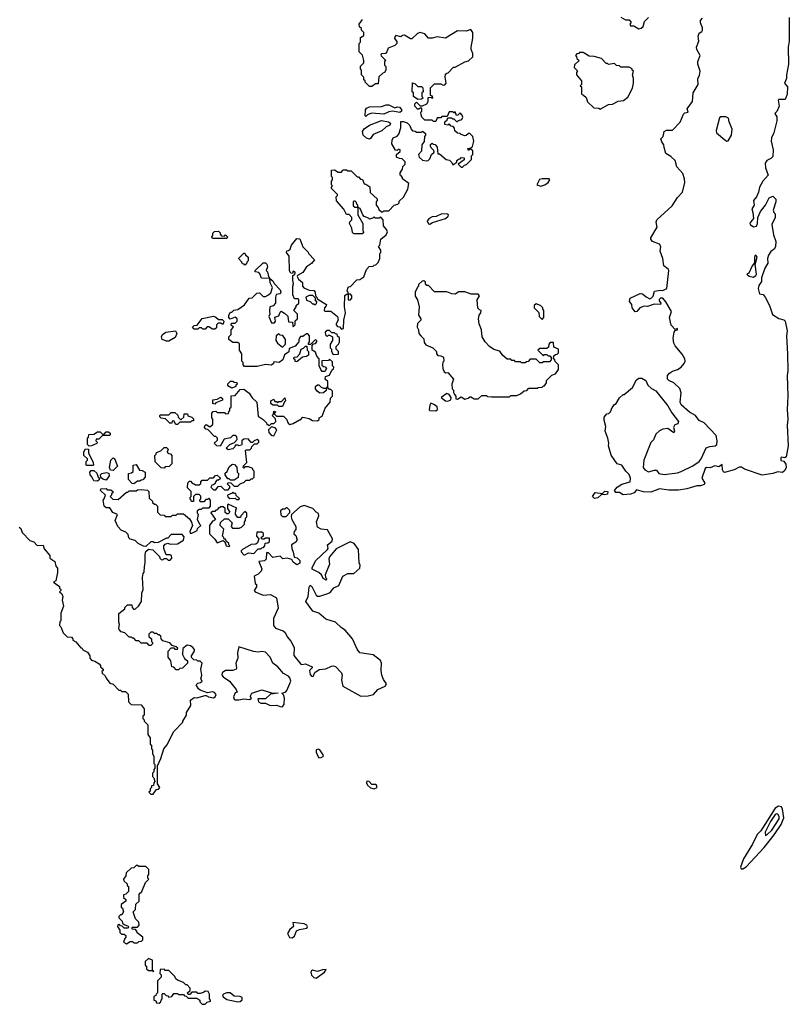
# Model space of a CAD drawing. Extents: x 1861455 to 2058065, y 200073 to 437907.
# Tile 393 of 574: x 1994380 to 2000751, y 351320 to 359472. Entities that reach past the tile are written whole.
import ezdxf

# ---------------------------------------------------------------- set-up
doc = ezdxf.new("R2010")
doc.units = 0

msp = doc.modelspace()

# ---------------------------------------------------------------- linework, layer by layer
at = {"layer": '0CON05XD'}
for points in [[(1997095, 357250), (1997105, 357260), (1997118.3, 357261.7), (1997171.7, 357318.3), (1997195, 357320), (1997228.3, 357341.7), (1997250, 357405), (1997271.7, 357428.3), (1997305, 357430), (1997315, 357440), (1997328.3, 357441.7), (1997348.3, 357461.7), (1997360, 357495), (1997360, 357535), (1997370, 357545), (1997370, 357565), (1997350, 357595), (1997360, 357605), (1997370, 357655), (1997415, 357690), (1997423.8, 357715), (1997416.1, 357736.1), (1997392.5, 357765), (1997390, 357815), (1997368.3, 357838.3), (1997355, 357830), (1997325, 357830), (1997315, 357840), (1997308.3, 357831.7), (1997275, 357820), (1997268.3, 357828.3), (1997231.7, 357841.7), (1997220, 357855), (1997198.3, 357908.3), (1997180, 357920), (1997180, 357935), (1997170, 357945), (1997168.3, 357958.3), (1997158.3, 357968.3), (1997145, 357970), (1997140, 357965), (1997141.7, 357931.7), (1997155, 357920), (1997180, 357920), (1997180, 357855), (1997220, 357785), (1997220, 357725), (1997230, 357715), (1997215, 357700), (1997145, 357700), (1997135, 357710), (1997130, 357745), (1997110, 357785), (1997111.7, 357798.3), (1997130, 357815), (1997130, 357835), (1997108.3, 357858.3), (1997085, 357860), (1997063, 357903), (1997001.7, 357971.7), (1997000, 358005), (1997010, 358015), (1997010, 358025), (1996960, 358075), (1996960, 358085), (1996970, 358095), (1996960, 358105), (1996960, 358135), (1996970, 358145), (1996970, 358165), (1996960, 358175), (1996960, 358225), (1996985, 358230), (1997015, 358210), (1997045, 358210), (1997055, 358230), (1997085, 358230), (1997095, 358220), (1997125, 358220), (1997175, 358170), (1997185, 358170), (1997201.7, 358151.7), (1997218.3, 358148.3), (1997231.7, 358111.7), (1997245, 358110), (1997278.3, 358088.3), (1997281.7, 358041.7), (1997338.3, 357988.3), (1997340, 357975), (1997330, 357965), (1997330, 357935), (1997348.3, 357918.3), (1997351.7, 357901.7), (1997375, 357880), (1997385, 357880), (1997395, 357890), (1997435, 357890), (1997480, 357935), (1997510, 357945), (1997520, 357955), (1997521.7, 357968.3), (1997558.3, 358001.7), (1997591.7, 358068.3), (1997600, 358115), (1997550, 358155), (1997550, 358165), (1997538.3, 358178.3), (1997530, 358185), (1997530, 358205), (1997550, 358235), (1997553, 358257), (1997570, 358275), (1997570, 358295), (1997545, 358320), (1997523, 358323), (1997500, 358335), (1997500, 358355), (1997528.3, 358381.7), (1997530, 358395), (1997515, 358400), (1997505, 358390), (1997491.7, 358391.7), (1997460, 358445), (1997462.5, 358475), (1997472.5, 358495), (1997505, 358507.5), (1997517.5, 358525), (1997533.8, 358576.2), (1997535, 358630), (1997555, 358630), (1997588.3, 358618.3), (1997610, 358595), (1997620, 358565), (1997631.7, 358551.7), (1997655, 358550), (1997665, 358540), (1997705, 358540), (1997715, 358550), (1997738.3, 358528.3), (1997740, 358515), (1997730, 358505), (1997727, 358463), (1997710, 358435), (1997707, 358383), (1997682.5, 358355), (1997687.5, 358335), (1997715, 358310), (1997745, 358302.5), (1997760, 358305), (1997775, 358320), (1997790, 358355), (1997810, 358375), (1997808.3, 358388.3), (1997785, 358410), (1997780, 358425), (1997781.7, 358438.3), (1997795, 358450), (1997801.7, 358441.7), (1997818.3, 358438.3), (1997837, 358417), (1997841.7, 358361.7), (1997855, 358360), (1997910, 358315), (1997937.5, 358307.5), (1997958.3, 358288.3), (1997965, 358270), (1997998.3, 358291.7), (1998000, 358305), (1998011.7, 358318.3), (1998025, 358320), (1998035, 358330), (1998058.3, 358328.3), (1998058.3, 358311.7), (1998010, 358275), (1998035, 358250), (1998045, 358250), (1998061.7, 358268.3), (1998078.3, 358271.7), (1998120, 358315), (1998120, 358345), (1998130, 358355), (1998130, 358385), (1998115, 358400), (1998105, 358400), (1998095, 358390), (1998090, 358405), (1998115, 358410), (1998127, 358423), (1998140, 358465), (1998130, 358505), (1998105, 358530), (1998095, 358530), (1998077, 358513), (1998065, 358510), (1998035, 358520), (1998025, 358530), (1998003, 358533), (1997983, 358553), (1997980, 358575), (1997968.3, 358588.3), (1997951.7, 358591.7), (1997935, 358610), (1997925, 358600), (1997900, 358605), (1997900, 358625), (1997918.3, 358641.7), (1997925, 358660), (1997955, 358660), (1997961.7, 358651.7), (1997975, 358650), (1997995, 358630), (1998005, 358630), (1998011.7, 358638.3), (1998040, 358645), (1998047.5, 358665), (1998041.7, 358681.7), (1998025, 358700), (1998008.3, 358681.7), (1997995, 358680), (1997985, 358710), (1997975, 358700), (1997965, 358710), (1997935, 358710), (1997918.3, 358671.7), (1997875, 358670), (1997865, 358660), (1997835, 358660), (1997825, 358630), (1997805, 358630), (1997795, 358640), (1997735, 358640), (1997710, 358665), (1997703, 358683), (1997700, 358705), (1997710, 358715), (1997708.3, 358738.3), (1997695, 358740), (1997685, 358730), (1997671.7, 358731.7), (1997650, 358755), (1997650, 358775), (1997665, 358790), (1997695, 358760), (1997715, 358760), (1997750, 358775), (1997760, 358795), (1997761.7, 358828.3), (1997785, 358830), (1997795, 358820), (1997800, 358825), (1997798.3, 358838.3), (1997780, 358845), (1997781.7, 358908.3), (1997815, 358940), (1997865, 358940), (1997885, 358930), (1997898.3, 358931.7), (1997910, 358945), (1997902.5, 358995), (1997905, 359020), (1997915, 359030), (1997928.3, 359031.7), (1997971.7, 359078.3), (1997985, 359080), (1998065, 359122.5), (1998095, 359130), (1998130, 359165), (1998131.7, 359191.7), (1998117.5, 359225), (1998117.5, 359245), (1998131.7, 359318.3), (1998132.5, 359365), (1998115, 359390), (1998075, 359377.5), (1998005, 359380), (1997905, 359320), (1997835, 359330), (1997795, 359320), (1997765, 359320), (1997734, 359354), (1997695, 359366.7), (1997671.7, 359358.3), (1997625, 359312.5), (1997615, 359312.5), (1997565, 359342.5), (1997548.3, 359341.7), (1997535, 359330), (1997495, 359340), (1997485, 359330), (1997483.3, 359315), (1997501.7, 359291.7), (1997502.5, 359275), (1997485, 359257.5), (1997430, 359235), (1997420, 359205), (1997408.3, 359191.7), (1997375, 359190), (1997370, 359185), (1997371.7, 359171.7), (1997410, 359135), (1997400, 359125), (1997400, 359095), (1997410, 359085), (1997410, 359055), (1997400, 359035), (1997385, 359030), (1997351.7, 358998.3), (1997348.3, 358941.7), (1997325, 358940), (1997295, 358920), (1997275, 358920), (1997240, 358955), (1997240, 358965), (1997230, 358975), (1997230, 358995), (1997210, 359015), (1997210, 359055), (1997200, 359065), (1997201.7, 359088.3), (1997230, 359115), (1997230, 359135), (1997218.3, 359178.3), (1997190, 359205), (1997190, 359275), (1997200, 359285), (1997200, 359325), (1997228.3, 359341.7), (1997230, 359365), (1997210, 359385), (1997208.3, 359398.3), (1997191.7, 359411.7), (1997190, 359435), (1997217, 359473)], [(1999375, 355536.7), (1999345, 355557.5), (1999315, 355557.5), (1999303, 355573), (1999325, 355602.5), (1999365, 355626.2), (1999433, 355647), (1999437.5, 355675), (1999425.8, 355705.8), (1999396.7, 355735), (1999363.9, 355783.9), (1999326.2, 355795), (1999275, 355867.5), (1999253.8, 355945), (1999256.2, 355965), (1999248.3, 356008.3), (1999227.5, 356065), (1999233, 356103), (1999217.5, 356155), (1999218.3, 356181.7), (1999241.7, 356208.3), (1999258.3, 356211.7), (1999270, 356225), (1999285, 356260), (1999303.3, 356286.7), (1999317.5, 356295), (1999345, 356340), (1999375, 356370), (1999385, 356370), (1999453, 356427), (1999485, 356490), (1999506.2, 356503.8), (1999530, 356505), (1999562.5, 356485), (1999580, 356445), (1999609.3, 356419.3), (1999645, 356400), (1999746.7, 356275), (1999777.7, 356217.7), (1999832.5, 356145), (1999827.5, 356125), (1999803.6, 356116.4), (1999793.6, 356096.4), (1999800, 356065), (1999795, 356050), (1999746.4, 356086.4), (1999705, 356082.5), (1999675, 356067.5), (1999645, 356040), (1999627, 355993), (1999605, 355970), (1999592.5, 355945), (1999547.5, 355825), (1999542.5, 355765), (1999554.1, 355744.1), (1999585, 355727.5), (1999635, 355742.5), (1999651.7, 355741.7), (1999670, 355715), (1999715, 355706.7), (1999825, 355721.4), (1999855, 355730.6), (1999951.3, 355778.7), (2000005.6, 355814.4), (2000021.2, 355835), (2000063.6, 355926.4), (2000091.7, 355938.3), (2000137, 355943), (2000150, 355955), (2000152.5, 355985), (2000145, 356030), (2000045, 356133.3), (2000005, 356153.3), (1999973.8, 356195), (1999925, 356222.9), (1999855, 356284), (1999848.1, 356305), (1999856.1, 356383.9), (1999845, 356417.5), (1999795.8, 356465.8), (1999753.9, 356483.9), (1999743.3, 356495), (1999742.5, 356525), (1999760, 356545), (1999785, 356562.2), (1999825, 356576.9), (1999856.2, 356595), (1999881.2, 356625), (1999888.8, 356645), (1999886.7, 356665), (1999865, 356702.5), (1999805, 356772.5), (1999793.8, 356795), (1999790, 356835), (1999797.5, 356885), (1999805, 356900), (1999825, 356903.3), (1999826.2, 356915), (1999805, 356907.5), (1999772.7, 356942.7), (1999757.8, 357005), (1999776.7, 357055), (1999730, 357135), (1999705, 357165.7), (1999685, 357167.5), (1999674.2, 357155), (1999674, 357145), (1999687.5, 357125), (1999686, 357114), (1999633, 357117), (1999577, 357097), (1999550.7, 357099.3), (1999513, 357087), (1999490, 357055), (1999475, 357052.5), (1999450, 357085), (1999447.5, 357115), (1999428.3, 357138.3), (1999433.6, 357166.4), (1999515, 357206.2), (1999535, 357203.3), (1999565, 357176.7), (1999595, 357162), (1999606.7, 357165), (1999625, 357183.3), (1999635.8, 357224.2), (1999685, 357233.8), (1999705, 357228.8), (1999736, 357245), (1999754, 357395), (1999747.7, 357407.7), (1999712.9, 357435), (1999704.2, 357495), (1999682, 357555), (1999686.2, 357595), (1999675, 357613.3), (1999617.5, 357635), (1999603.8, 357655), (1999604, 357665), (1999656.7, 357755), (1999650, 357795), (1999653.3, 357815), (1999780.3, 357929.7), (1999825, 357999.2), (1999865.7, 358045), (1999886.2, 358125), (1999884, 358155), (1999869.7, 358199.7), (1999820, 358255), (1999805.9, 358305.9), (1999770, 358340), (1999730, 358365), (1999713.9, 358413.9), (1999713.3, 358435), (1999695, 358460), (1999687.5, 358485), (1999706.7, 358505), (1999715, 358547.5), (1999735, 358556.7), (1999785, 358557.5), (1999847.3, 358622.7), (1999875, 358690), (1999885, 358700), (1999912.5, 358705), (1999906, 358735), (1999948.6, 358795), (1999953.8, 358865), (1999997.1, 358935), (1999992.5, 358982.5), (2000006.9, 359013.1), (2000012.5, 359045), (1999993.5, 359103.5), (1999994, 359125), (2000013.8, 359175), (1999986.7, 359225), (1999983.3, 359245), (2000002.5, 359295), (1999996.7, 359335), (2000005, 359360), (2000027.5, 359375), (2000032.5, 359385), (2000032.5, 359405), (2000016.2, 359445), (2000016.7, 359465), (2000033.3, 359485)], [(1999355, 359493.3), (1999395, 359470), (1999425, 359470), (1999440, 359455), (1999440, 359445), (1999430, 359435), (1999435, 359420), (1999465, 359420), (1999505, 359397.5)], [(2000750.9, 359489.1), (2000748.5, 359295), (2000741.8, 359245), (2000744.6, 359105), (2000726.9, 359015), (2000727.8, 358985), (2000710.8, 358945), (2000736.4, 358915), (2000734.5, 358855), (2000717.6, 358812.4), (2000665, 358810), (2000660, 358805), (2000666.7, 358755), (2000647.5, 358712.5), (2000630, 358695), (2000647.5, 358667.5), (2000647.1, 358635), (2000623.1, 358535), (2000602.5, 358495), (2000601.2, 358465), (2000617.5, 358395), (2000615, 358340), (2000598.3, 358321.7), (2000565, 358306.7), (2000550, 358285), (2000552.5, 358245), (2000576.2, 358185), (2000532, 358135), (2000503.3, 358085), (2000495.8, 358045), (2000479.4, 358005), (2000454.2, 357975), (2000461.2, 357935), (2000440, 357905), (2000450, 357875), (2000453.3, 357825), (2000441.4, 357808.6), (2000425, 357786.7), (2000425.8, 357775), (2000455, 357756.9), (2000478.5, 357761.5), (2000487.5, 357785), (2000490, 357835), (2000513.8, 357885), (2000554.1, 357935.9), (2000585, 357997.5), (2000615, 358010), (2000640, 357985), (2000640, 357965), (2000617.5, 357895), (2000622.5, 357875), (2000632.5, 357865), (2000633.3, 357835), (2000607.5, 357775), (2000620.7, 357690.7), (2000640, 357635), (2000636.7, 357595), (2000627.1, 357575), (2000598.5, 357551.5), (2000578.7, 357521.3), (2000571.1, 357495), (2000572.9, 357455), (2000547.8, 357415), (2000520.6, 357335), (2000521.4, 357305), (2000497.6, 357272.4), (2000493.1, 357245), (2000505, 357202), (2000535, 357195.6), (2000551.1, 357175), (2000586.6, 357106.6), (2000610.9, 357030.9), (2000665, 356996.7), (2000705, 356986.7), (2000716.8, 356976.8), (2000733.1, 356895), (2000727.9, 356855), (2000736.9, 356703.1), (2000738.7, 356565), (2000733.3, 356525), (2000739.7, 356355), (2000732.6, 356245), (2000738.4, 356165), (2000732.7, 356115), (2000740.8, 355945), (2000725, 355854), (2000715, 355844.2), (2000685, 355850), (2000680, 355845), (2000681.2, 355821.2), (2000705, 355816.2), (2000722.5, 355792.5), (2000725.5, 355765), (2000715, 355738.8), (2000695, 355722.5), (2000655, 355728.8), (2000614.1, 355714.1), (2000525, 355701.9), (2000380.5, 355750.5), (2000355, 355767.5), (2000335, 355767.5), (2000294.1, 355745.9), (2000214.3, 355724.3), (2000205, 355728), (2000196.7, 355745), (2000195, 355788), (2000168.8, 355771.2), (2000135, 355778.1), (2000095, 355762), (2000066.4, 355763.6), (2000054, 355756), (2000028, 355675), (2000052.5, 355635), (2000046.2, 355623.8), (2000015, 355613.3), (1999985, 355613.3), (1999903, 355587), (1999835, 355576.7), (1999755, 355576.7), (1999675, 355588.8), (1999605, 355561.2), (1999545, 355563.8), (1999485, 355580), (1999466.1, 355553.9), (1999435, 355543.8), (1999375, 355536.7)], [(1999505, 359397.5), (1999525, 359402.5), (1999542.5, 359415), (1999553, 359457), (1999585, 359490)], [(1999185, 358730), (1999255, 358770), (1999287, 358773), (1999333, 358797), (1999377, 358803), (1999415, 358830), (1999452.5, 358905), (1999460, 358945), (1999460, 358985), (1999452.5, 359015), (1999460, 359045), (1999450, 359055), (1999450, 359065), (1999425, 359080), (1999355, 359080), (1999345, 359090), (1999321.7, 359091.7), (1999305, 359110), (1999255, 359100), (1999245, 359110), (1999235, 359110), (1999195, 359150), (1999135, 359167.5), (1999095, 359170), (1999045, 359200), (1999015, 359200), (1999008.3, 359191.7), (1998991.7, 359188.3), (1998980, 359175), (1998990, 359165), (1998991.7, 359151.7), (1999010, 359135), (1998971.7, 359098.3), (1998970, 359075), (1998998.3, 359048.3), (1998990, 359035), (1998990, 359015), (1999030, 358965), (1999030, 358935), (1999020, 358925), (1999030, 358915), (1999030, 358855), (1999048.3, 358848.3), (1999068.3, 358828.3), (1999081.7, 358791.7), (1999131.7, 358741.7), (1999175, 358740), (1999185, 358730)], [(1997675, 358810), (1997640, 358835), (1997640, 358865), (1997630, 358875), (1997631.7, 358948.3), (1997655, 358940), (1997675, 358920), (1997705, 358920), (1997718.3, 358908.3), (1997720, 358875), (1997710, 358865), (1997710, 358835), (1997720, 358825), (1997705, 358813.8), (1997675, 358810)], [(1997245, 358670), (1997240, 358675), (1997242, 358725), (1997250.9, 358739.1), (1997275, 358751.2), (1997375, 358752), (1997415, 358766), (1997435, 358766), (1997485, 358742.5), (1997505, 358750), (1997525, 358747.5), (1997539.3, 358729.3), (1997540, 358715), (1997527.5, 358702.5), (1997465, 358713.3), (1997435, 358708), (1997395, 358690), (1997292.7, 358697.3), (1997260, 358685), (1997245, 358670)], [(1997275, 358483.3), (1997251.7, 358491.7), (1997222.5, 358515), (1997216.7, 358545), (1997232.2, 358567.8), (1997275, 358598.6), (1997375, 358636.7), (1997433.6, 358626.4), (1997450, 358615), (1997445, 358597.5), (1997413.9, 358586.1), (1997378.6, 358551.4), (1997305, 358520), (1997285, 358487.5), (1997275, 358483.3)], [(2000235, 358466.7), (2000245, 358468.8), (2000273.3, 358515), (2000277.5, 358565), (2000252.5, 358625), (2000246.4, 358656.4), (2000225, 358668.8), (2000185, 358668.8), (2000172, 358658), (2000146.7, 358555), (2000147.5, 358535), (2000216.4, 358476.4), (2000235, 358466.7)], [(1998695, 358093.3), (1998726.1, 358103.9), (1998755.9, 358124.1), (1998767.5, 358145), (1998763, 358153), (1998705, 358155.6), (1998681.8, 358148.2), (1998660, 358105), (1998695, 358093.3)], [(1997775, 357780), (1997796.1, 357793.9), (1997905, 357826.2), (1997927.5, 357845), (1997930, 357855), (1997921.7, 357861.7), (1997874.1, 357865.9), (1997827.3, 357842.7), (1997795, 357838.8), (1997770, 357825), (1997753.8, 357806.2), (1997765, 357782.5), (1997775, 357780)], [(1996095, 357660), (1995975, 357660), (1995970, 357675), (1995980, 357685), (1995980, 357705), (1995991.7, 357718.3), (1996025, 357720), (1996038.3, 357708.3), (1996040, 357695), (1996051.7, 357681.7), (1996075, 357680), (1996085, 357690), (1996100, 357675), (1996095, 357660)], [(1995140, 355545), (1995140, 355535), (1995130, 355525), (1995151.7, 355501.7), (1995195, 355500), (1995265, 355560), (1995275, 355560), (1995285, 355570), (1995345, 355570), (1995355, 355580), (1995385, 355582.5), (1995437, 355577), (1995450, 355565), (1995451.7, 355511.7), (1995480, 355485), (1995480, 355475), (1995495, 355460), (1995505, 355460), (1995520, 355445), (1995520, 355395), (1995541.7, 355371.7), (1995575, 355370), (1995585, 355360), (1995635, 355360), (1995645, 355370), (1995675, 355370), (1995685, 355380), (1995735, 355380), (1995785, 355340), (1995801.7, 355311.7), (1995810, 355285), (1995787.5, 355235), (1995791.7, 355221.7), (1995805, 355220), (1995848.3, 355241.7), (1995851.7, 355258.3), (1995880, 355285), (1995871.7, 355291.7), (1995852.5, 355335), (1995860, 355375), (1995853, 355383), (1995851.7, 355408.3), (1995865, 355420), (1995885, 355420), (1995895, 355430), (1995948.3, 355431.7), (1995960, 355445), (1995960, 355495), (1995945, 355510), (1995935, 355500), (1995921.7, 355498.3), (1995905, 355480), (1995875, 355480), (1995870, 355495), (1995880, 355505), (1995878.3, 355528.3), (1995865, 355540), (1995835, 355540), (1995820, 355525), (1995818.3, 355481.7), (1995801.7, 355481.7), (1995800, 355495), (1995790, 355505), (1995790, 355515), (1995800, 355525), (1995800, 355565), (1995770, 355595), (1995771.7, 355638.3), (1995785, 355650), (1995795, 355650), (1995811.7, 355631.7), (1995825, 355630), (1995835, 355620), (1995865, 355620), (1995878.3, 355631.7), (1995880, 355645), (1995891.7, 355658.3), (1995935, 355660), (1995955, 355680), (1995985, 355680), (1996001.7, 355698.3), (1996015, 355700), (1996038.3, 355678.3), (1996038.3, 355671.7), (1996025, 355660), (1996011.7, 355658.3), (1996000, 355645), (1995998.3, 355631.7), (1995985, 355620), (1995971.7, 355618.3), (1995961.7, 355601.7), (1995985, 355580), (1996005, 355580), (1996021.7, 355608.3), (1996045, 355610), (1996075, 355580), (1996105, 355580), (1996120, 355595), (1996118.3, 355608.3), (1996100, 355625), (1996105, 355640), (1996128.3, 355638.3), (1996155, 355610), (1996185, 355610), (1996205, 355630), (1996237, 355643), (1996255, 355660), (1996285, 355660), (1996295, 355670), (1996308.3, 355671.7), (1996320, 355685), (1996320, 355735), (1996310, 355745), (1996310, 355755), (1996275, 355770), (1996245, 355770), (1996235, 355760), (1996230, 355765), (1996231.7, 355778.3), (1996260, 355805), (1996250, 355905), (1996255, 355910), (1996285, 355910), (1996300, 355925), (1996301.7, 355938.3), (1996325, 355960), (1996345, 355960), (1996360, 355975), (1996360, 355985), (1996345, 355997.5), (1996320, 355985), (1996308.3, 355971.7), (1996295, 355970), (1996271.7, 356001.7), (1996235, 356000), (1996220, 355985), (1996220, 355955), (1996215, 355950), (1996195, 355942.5), (1996185, 355950), (1996165, 355950), (1996160, 355935), (1996145, 355920), (1996105, 355910), (1996090, 355925), (1996120, 355955), (1996158.3, 355971.7), (1996180, 355995), (1996178.3, 356018.3), (1996165, 356030), (1996145, 356030), (1996125, 356010), (1996071.7, 355998.3), (1996038.3, 355941.7), (1996013, 355943), (1995990, 355965), (1996018.3, 355991.7), (1996018.3, 356008.3), (1996005, 356020), (1995991.7, 356021.7), (1995938.3, 356078.3), (1995921.7, 356081.7), (1995910, 356095), (1995911.7, 356108.3), (1995925, 356120), (1995955, 356100), (1995978.3, 356121.7), (1995980, 356165), (1995970, 356175), (1995970, 356215), (1995981.7, 356228.3), (1996005, 356230), (1996015, 356220), (1996075, 356220), (1996085, 356210), (1996108.3, 356211.7), (1996110, 356225), (1996120, 356235), (1996120, 356255), (1996130, 356265), (1996131.7, 356358.3), (1996165, 356360), (1996205, 356410), (1996235, 356412.5), (1996279.3, 356379.3), (1996305, 356340), (1996342.5, 356305), (1996355, 356190), (1996395, 356162.5), (1996422.5, 356135), (1996425, 356120), (1996435, 356120), (1996445, 356110), (1996465, 356130), (1996485, 356130), (1996500, 356145), (1996498.3, 356168.3), (1996470, 356195), (1996480, 356205), (1996485, 356230), (1996500, 356225), (1996490, 356215), (1996490, 356205), (1996505, 356190), (1996565, 356190), (1996590, 356165), (1996601.7, 356131.7), (1996615, 356120), (1996645, 356130), (1996695, 356160), (1996705, 356160), (1996725, 356180), (1996775, 356170), (1996803, 356153), (1996845, 356150), (1996858.3, 356161.7), (1996860, 356175), (1996885, 356190), (1996910, 356255), (1996950, 356305), (1996951.7, 356338.3), (1996970, 356355), (1996970, 356395), (1996955, 356410), (1996945, 356410), (1996935, 356420), (1996920, 356420), (1996930, 356435), (1996930, 356475), (1996910, 356495), (1996911.7, 356518.3), (1996945, 356530), (1996965, 356570), (1996978.3, 356581.7), (1996980, 356595), (1996970, 356605), (1996968.3, 356638.3), (1996945, 356660), (1996935, 356650), (1996881.7, 356648.3), (1996881.7, 356611.7), (1996895, 356600), (1996908.3, 356598.3), (1996920, 356585), (1996905, 356560), (1996885, 356560), (1996872.5, 356575), (1996860, 356605), (1996860, 356665), (1996840, 356685), (1996828.3, 356718.3), (1996800, 356735), (1996800, 356775), (1996811.7, 356788.3), (1996828.3, 356791.7), (1996840, 356805), (1996840, 356815), (1996825, 356820), (1996788.3, 356781.7), (1996771.7, 356781.7), (1996770, 356795), (1996780, 356805), (1996780, 356855), (1996765, 356870), (1996755, 356870), (1996725, 356850), (1996705, 356850), (1996690, 356825), (1996690, 356805), (1996660, 356770), (1996611.7, 356748.3), (1996608.3, 356721.7), (1996571.7, 356698.3), (1996557.5, 356655), (1996527, 356633), (1996485, 356640), (1996480, 356625), (1996465, 356612.5), (1996415, 356617.5), (1996345, 356600), (1996241.7, 356601.7), (1996230, 356615), (1996230, 356635), (1996220, 356645), (1996220, 356705), (1996200, 356735), (1996198.3, 356788.3), (1996185, 356800), (1996145, 356800), (1996110, 356825), (1996110, 356845), (1996130, 356865), (1996130, 356905), (1996150, 356925), (1996131.7, 356941.7), (1996130, 356955), (1996135, 356960), (1996165, 356960), (1996180, 356975), (1996180, 356995), (1996165, 357010), (1996121.7, 356991.7), (1996110, 357005), (1996110, 357025), (1996125, 357050), (1996135, 357050), (1996153, 357067), (1996187, 357073), (1996240, 357110), (1996280, 357165), (1996305, 357170), (1996343, 357207), (1996365, 357210), (1996395, 357180), (1996415, 357180), (1996440, 357195), (1996458.3, 357211.7), (1996472.5, 357255), (1996453.6, 357293.6), (1996450, 357330), (1996475, 357310), (1996487, 357287), (1996536.4, 357236.4), (1996542.5, 357215), (1996536.7, 357203.3), (1996503, 357197), (1996496.7, 357175), (1996496.4, 357123.6), (1996477, 357103), (1996450, 357095), (1996448.3, 357058.3), (1996450, 357035), (1996443.6, 357013.6), (1996465, 356962.5), (1996488.3, 356961.7), (1996497.5, 356975), (1996491.7, 357008.3), (1996525, 357020), (1996535, 357050), (1996545, 357057.5), (1996573, 357043), (1996598.3, 357018.3), (1996605, 356970), (1996638.3, 356968.3), (1996640, 356935), (1996645, 356930), (1996660, 356945), (1996661.7, 356978.3), (1996680, 356995), (1996680, 357035), (1996650, 357065), (1996670, 357095), (1996670, 357105), (1996690, 357125), (1996690, 357155), (1996685, 357160), (1996655, 357160), (1996640, 357195), (1996640, 357265), (1996647.5, 357285), (1996640, 357315), (1996640, 357355), (1996658.3, 357361.7), (1996660, 357375), (1996657.5, 357385), (1996645, 357390), (1996638.3, 357371.7), (1996625, 357372.5), (1996612.3, 357392.3), (1996610, 357515), (1996590, 357545), (1996591.7, 357558.3), (1996605, 357560), (1996618.3, 357571.7), (1996630, 357605), (1996675, 357660), (1996698.3, 357658.3), (1996725, 357590), (1996768.3, 357548.3), (1996770, 357535), (1996820, 357485), (1996795, 357452.5), (1996755, 357426.7), (1996725, 357380), (1996680, 357355), (1996677.5, 357345), (1996687.5, 357325), (1996720, 357295), (1996720, 357265), (1996731.7, 357251.7), (1996775, 357232.5), (1996815, 357230), (1996827, 357217), (1996830, 357185), (1996840, 357175), (1996841.7, 357161.7), (1996920, 357115), (1996918.3, 357101.7), (1996902.5, 357085), (1996900, 357065), (1996905, 357060), (1996955, 357057.5), (1997010, 357015), (1997017.5, 356985), (1997000, 356955), (1997000, 356945), (1997011.7, 356931.7), (1997028.3, 356928.3), (1997045, 356910), (1997060, 356915), (1997062.5, 356985), (1997077.5, 357045), (1997067.5, 357095), (1997071.7, 357188.3), (1997085, 357200), (1997100, 357200), (1997100, 357155), (1997105, 357150), (1997118.3, 357151.7), (1997130, 357165), (1997130, 357185), (1997118.3, 357198.3), (1997100, 357200), (1997100, 357215), (1997090, 357225), (1997095, 357250)], [(1996245, 357440), (1996238.3, 357448.3), (1996225, 357450), (1996220, 357465), (1996190, 357495), (1996235, 357540), (1996245, 357540), (1996250, 357525), (1996270, 357505), (1996270, 357475), (1996260, 357465), (1996258.3, 357451.7), (1996245, 357440)], [(1996445, 357330), (1996383, 357333), (1996368.3, 357368.3), (1996358.3, 357378.3), (1996330, 357385), (1996330, 357395), (1996395, 357460), (1996415, 357460), (1996427, 357447), (1996430, 357425), (1996420, 357395), (1996430, 357385), (1996440, 357345), (1996450, 357335), (1996445, 357330)], [(2000455, 357341.2), (2000475, 357353.8), (2000478.8, 357365), (2000467.5, 357445), (2000485.7, 357505), (2000475, 357521.2), (2000465, 357516), (2000461.9, 357505), (2000461.7, 357458.3), (2000442.5, 357435), (2000417, 357373), (2000400, 357365), (2000418.3, 357348.3), (2000455, 357341.2)], [(1998065, 356330), (1998091.7, 356338.3), (1998105, 356350), (1998115, 356350), (1998143, 356333), (1998175, 356332.5), (1998205, 356360), (1998245, 356360), (1998253, 356353), (1998285, 356350), (1998435, 356350), (1998445, 356360), (1998495, 356360), (1998527, 356373), (1998555, 356400), (1998578.3, 356401.7), (1998595, 356420), (1998665, 356420), (1998673, 356427), (1998705, 356430), (1998715, 356440), (1998725, 356440), (1998740, 356465), (1998740, 356485), (1998785, 356530), (1998815, 356540), (1998840, 356575), (1998840, 356615), (1998811.7, 356641.7), (1998810, 356655), (1998800, 356665), (1998801.7, 356688.3), (1998815, 356700), (1998828.3, 356701.7), (1998840, 356715), (1998840, 356745), (1998801.7, 356761.7), (1998798.3, 356798.3), (1998771.7, 356798.3), (1998760, 356785), (1998758.3, 356761.7), (1998745, 356750), (1998685, 356750), (1998670, 356735), (1998715, 356690), (1998725, 356700), (1998745, 356700), (1998755, 356690), (1998768.3, 356688.3), (1998780, 356675), (1998780, 356655), (1998765, 356640), (1998715, 356640), (1998705, 356630), (1998685, 356630), (1998655, 356660), (1998605, 356660), (1998588.3, 356641.7), (1998575, 356640), (1998565, 356630), (1998535, 356630), (1998525, 356640), (1998485, 356640), (1998475, 356650), (1998455, 356650), (1998445, 356660), (1998415, 356662.5), (1998380.7, 356690.7), (1998355, 356727.5), (1998305, 356742.5), (1998270, 356765), (1998233.6, 356803.6), (1998207.5, 356845), (1998202.5, 356905), (1998182.5, 356955), (1998177.5, 356995), (1998182.5, 357025), (1998197.5, 357045), (1998200, 357065), (1998185, 357070), (1998173.6, 357083.6), (1998168.3, 357151.7), (1998187.5, 357185), (1998175, 357200), (1998118.3, 357198.3), (1998065, 357220), (1998015, 357220), (1997985, 357200), (1997958.3, 357201.7), (1997915, 357217.5), (1997815, 357220), (1997765, 357270), (1997751.7, 357271.7), (1997740, 357285), (1997738.3, 357298.3), (1997725, 357310), (1997711.7, 357308.3), (1997681.7, 357278.3), (1997680, 357265), (1997671.7, 357258.3), (1997652.5, 357215), (1997653, 357183), (1997671.7, 357151.7), (1997687.5, 357095), (1997682.5, 357025), (1997700, 356995), (1997700, 356985), (1997673, 356957), (1997670, 356925), (1997680, 356905), (1997683, 356873), (1997700, 356855), (1997725, 356830), (1997728.3, 356798.3), (1997740.7, 356780.7), (1997800, 356755), (1997830, 356725), (1997830, 356705), (1997841.7, 356691.7), (1997865, 356690), (1997887, 356677), (1997890, 356645), (1997883, 356637), (1997880, 356615), (1997883.3, 356585), (1997895, 356557.5), (1997908.3, 356548.3), (1997925, 356550), (1997970, 356495), (1997957.5, 356455), (1997960, 356415), (1997970, 356405), (1997970, 356385), (1997978.3, 356368.3), (1997990, 356355), (1997991.7, 356331.7), (1998005, 356330), (1998035, 356350), (1998065, 356330)], [(1996825, 357110), (1996838.3, 357121.7), (1996840, 357135), (1996830, 357145), (1996830, 357165), (1996818.3, 357178.3), (1996807.5, 357187.5), (1996775, 357187.5), (1996750, 357175), (1996755, 357150), (1996785, 357140), (1996805, 357120), (1996815, 357120), (1996825, 357110)], [(1998705, 356990), (1998720, 357005), (1998720, 357065), (1998710, 357075), (1998710, 357085), (1998690, 357105), (1998655, 357120), (1998640, 357105), (1998640, 357085), (1998678.3, 357048.3), (1998680, 357015), (1998705, 356990)], [(1995995, 356910), (1995975, 356910), (1995945, 356930), (1995931.7, 356928.3), (1995915, 356910), (1995895, 356910), (1995885, 356920), (1995865, 356920), (1995855, 356910), (1995825, 356910), (1995810, 356925), (1995825, 356940), (1995848.3, 356941.7), (1995891.7, 356998.3), (1995985, 357017.5), (1996005, 357010), (1996025, 356990), (1996055, 356990), (1996070, 356975), (1996065, 356950), (1996055, 356950), (1996045, 356960), (1996021.7, 356958.3), (1996010, 356945), (1996008.3, 356921.7), (1995995, 356910)], [(1995615, 356810), (1995595, 356810), (1995560, 356825), (1995552.5, 356845), (1995562.5, 356865), (1995590, 356885), (1995670, 356895), (1995680, 356875), (1995668.3, 356841.7), (1995615, 356810)], [(1996975, 356700), (1997015, 356702.5), (1997020, 356705), (1997020, 356725), (1997000, 356745), (1997000, 356765), (1997020, 356785), (1997027, 356803), (1997027, 356837), (1997011.7, 356851.7), (1997008.3, 356868.3), (1996995, 356870), (1996985, 356880), (1996965, 356880), (1996945, 356900), (1996925, 356900), (1996910, 356885), (1996911.7, 356861.7), (1996925, 356850), (1996935, 356860), (1996945, 356860), (1996970, 356845), (1996970, 356815), (1996950, 356785), (1996950, 356755), (1996960, 356745), (1996960, 356725), (1996975, 356700)], [(1996555, 356760), (1996580, 356785), (1996580, 356825), (1996558.3, 356858.3), (1996535, 356860), (1996525, 356870), (1996502.5, 356855), (1996500, 356815), (1996513.6, 356793.6), (1996555, 356760)], [(1996675, 356640), (1996661.7, 356641.7), (1996660, 356655), (1996650, 356665), (1996651.7, 356678.3), (1996678.3, 356681.7), (1996700, 356705), (1996710, 356745), (1996728.3, 356751.7), (1996745, 356770), (1996758.3, 356768.3), (1996760, 356735), (1996770, 356725), (1996770, 356695), (1996755, 356682.5), (1996721.7, 356678.3), (1996675, 356640)], [(1996135, 356422.5), (1996101.7, 356441.7), (1996101.7, 356458.3), (1996125, 356480), (1996145, 356480), (1996155, 356470), (1996178.3, 356468.3), (1996180, 356455), (1996170, 356445), (1996170, 356435), (1996135, 356422.5)], [(1996865, 356380), (1996842.5, 356395), (1996830, 356415), (1996830, 356435), (1996845, 356450), (1996855, 356450), (1996875, 356430), (1996895, 356420), (1996920, 356420), (1996918.3, 356401.7), (1996895, 356382.5), (1996865, 356380)], [(1995995, 356290), (1995980, 356295), (1995980, 356325), (1996015, 356330), (1996045, 356347.5), (1996060, 356335), (1996058.3, 356321.7), (1996005, 356300), (1995995, 356290)], [(1996555, 356270), (1996525, 356270), (1996515, 356280), (1996475, 356280), (1996460, 356295), (1996460, 356315), (1996485, 356330), (1996491.7, 356311.7), (1996505, 356310), (1996515, 356300), (1996525, 356310), (1996548.3, 356311.7), (1996575, 356340), (1996580, 356315), (1996571.7, 356308.3), (1996555, 356270)], [(1997925, 356313.8), (1997950, 356325), (1997952.5, 356345), (1997935, 356370), (1997915, 356377.5), (1997870, 356345), (1997905.8, 356315.8), (1997925, 356313.8)], [(1997825, 356234.3), (1997840, 356245), (1997835.6, 356265.6), (1997815, 356284.3), (1997783.9, 356296.1), (1997775, 356280), (1997770.8, 356240.8), (1997776.1, 356236.1), (1997825, 356234.3)], [(1995685, 356120), (1995671.7, 356121.7), (1995655, 356150), (1995641.7, 356148.3), (1995638.3, 356131.7), (1995621.7, 356131.7), (1995588.3, 356168.3), (1995551.7, 356171.7), (1995540, 356185), (1995540, 356195), (1995545, 356200), (1995615, 356200), (1995635, 356220), (1995665, 356220), (1995688.3, 356198.3), (1995691.7, 356181.7), (1995715, 356160), (1995738.3, 356181.7), (1995741.7, 356208.3), (1995768.3, 356208.3), (1995771.7, 356191.7), (1995805, 356180), (1995818.3, 356168.3), (1995818.3, 356151.7), (1995805, 356150), (1995795, 356140), (1995705, 356140), (1995685, 356120)], [(1996485, 356027.5), (1996507.5, 356075), (1996495, 356092.5), (1996465, 356100), (1996440, 356075), (1996443, 356053), (1996461.7, 356031.7), (1996485, 356027.5)], [(1994955, 355940), (1994940, 355955), (1994940, 356005), (1994950, 356015), (1994951.7, 356038.3), (1994995, 356040), (1995025, 356060), (1995045, 356060), (1995065, 356040), (1995078.3, 356041.7), (1995095, 356060), (1995115, 356060), (1995128.3, 356048.3), (1995130, 356035), (1995125, 356030), (1995065, 356030), (1995035, 356000), (1995011.7, 355998.3), (1995010, 355985), (1995020, 355975), (1995018.3, 355961.7), (1994975, 355942.5), (1994955, 355940)], [(1994985, 355780), (1994935, 355780), (1994930, 355785), (1994930, 355815), (1994940, 355825), (1994940, 355835), (1994910, 355865), (1994910, 355895), (1994925, 355920), (1994950, 355915), (1994950, 355885), (1994987.5, 355805), (1994990, 355785), (1994985, 355780)], [(1995575, 355760), (1995551.7, 355761.7), (1995501.7, 355811.7), (1995500, 355865), (1995510, 355875), (1995511.7, 355888.3), (1995548.3, 355901.7), (1995575, 355930), (1995595, 355930), (1995610, 355915), (1995601.7, 355891.7), (1995615, 355880), (1995628.3, 355878.3), (1995640, 355865), (1995640, 355795), (1995618.3, 355771.7), (1995585, 355770), (1995575, 355760)], [(1995155, 355740), (1995131.7, 355741.7), (1995123.8, 355765), (1995133.3, 355825), (1995155, 355843.3), (1995165, 355837.5), (1995190, 355775), (1995155, 355740)], [(1995325, 355630), (1995311.7, 355631.7), (1995280, 355665), (1995280, 355715), (1995305, 355720), (1995318.3, 355731.7), (1995320, 355785), (1995345, 355790), (1995371.7, 355741.7), (1995395, 355740), (1995420, 355725), (1995420, 355685), (1995398.3, 355661.7), (1995385, 355660), (1995375, 355650), (1995355, 355650), (1995325, 355630)], [(1996155, 355660), (1996125, 355660), (1996115, 355670), (1996101.7, 355671.7), (1996080, 355705), (1996081.7, 355718.3), (1996098.3, 355731.7), (1996115, 355770), (1996135, 355790), (1996145, 355792.5), (1996158.3, 355788.3), (1996178.3, 355768.3), (1996180, 355725), (1996190, 355715), (1996188.3, 355681.7), (1996155, 355660)], [(1995025, 355650), (1994993.6, 355653.6), (1994978.3, 355688.3), (1994963, 355703), (1994960, 355725), (1994971.7, 355738.3), (1994995, 355740), (1995018.3, 355718.3), (1995030, 355685), (1995040, 355675), (1995038.3, 355661.7), (1995025, 355650)], [(1995095, 355660), (1995068.3, 355668.3), (1995051.7, 355681.7), (1995050, 355705), (1995060, 355715), (1995095, 355722.5), (1995118.3, 355718.3), (1995120, 355695), (1995095, 355660)], [(1994375, 355270), (1994388.3, 355258.3), (1994400, 355225), (1994465, 355160), (1994498.3, 355148.3), (1994525, 355117.5), (1994575, 355120), (1994581.7, 355091.7), (1994630, 355035), (1994630, 355015), (1994670, 354985), (1994678.3, 354948.3), (1994691.7, 354931.7), (1994692.5, 354895), (1994680, 354825), (1994660, 354815), (1994708.3, 354778.3), (1994710, 354765), (1994720, 354755), (1994720, 354745), (1994710, 354735), (1994728.3, 354718.3), (1994737.5, 354695), (1994732.5, 354665), (1994742.5, 354615), (1994720.7, 354559.3), (1994720, 354495), (1994713, 354487), (1994710, 354455), (1994720, 354445), (1994740, 354395), (1994773, 354363), (1994808.3, 354358.3), (1994820, 354345), (1994820, 354335), (1994845, 354320), (1994885, 354270), (1994895, 354270), (1994903.6, 354253.6), (1994940, 354235), (1994960, 354205), (1994960, 354185), (1994975, 354170), (1995001.7, 354161.7), (1995038.3, 354138.3), (1995050, 354125), (1995050, 354115), (1995070, 354095), (1995070, 354085), (1995060, 354075), (1995061.7, 354061.7), (1995088.3, 354038.3), (1995095, 354020), (1995125, 353980), (1995155, 353970), (1995201.7, 353921.7), (1995215, 353920), (1995225, 353910), (1995255, 353910), (1995278.3, 353888.3), (1995280, 353825), (1995301.7, 353801.7), (1995385, 353800), (1995410, 353765), (1995410, 353715), (1995400, 353705), (1995400, 353685), (1995410, 353675), (1995410, 353665), (1995440, 353635), (1995440, 353555), (1995460, 353525), (1995460, 353475), (1995470, 353465), (1995470, 353435), (1995480, 353425), (1995480, 353395), (1995490, 353375), (1995490, 353315), (1995500, 353305), (1995500, 353275), (1995490, 353265), (1995490, 353245), (1995480, 353235), (1995480, 353205), (1995490, 353195), (1995500, 353165), (1995490, 353155), (1995488.3, 353131.7), (1995471.7, 353128.3), (1995470, 353115), (1995460, 353105), (1995460, 353085), (1995450, 353075), (1995465, 353060), (1995485, 353060), (1995491.7, 353068.3), (1995511.7, 353098.3), (1995528.3, 353101.7), (1995540, 353115), (1995520, 353145), (1995520, 353295), (1995547.5, 353355), (1995572.5, 353435), (1995597.5, 353465), (1995655, 353580), (1995730, 353655), (1995730, 353665), (1995760, 353715), (1995760, 353735), (1995797, 353793), (1995793, 353837), (1995825, 353860), (1995845, 353857.5), (1995915, 353877.5), (1995925, 353877.5), (1995944.3, 353864.3), (1995985, 353856.7), (1995999.4, 353865), (1996005.8, 353885), (1995992.5, 353902.5), (1995975, 353906.2), (1995935, 353900), (1995875, 353920), (1995860.7, 353930.7), (1995840, 353965), (1995855, 353980), (1995877, 353983), (1995890, 353995), (1995880, 354015), (1995887.5, 354045), (1995880, 354095), (1995890, 354145), (1995875, 354160), (1995855, 354160), (1995845, 354170), (1995821.7, 354171.7), (1995801.7, 354191.7), (1995802.5, 354205), (1995827.5, 354245), (1995826.7, 354256.7), (1995812.5, 354275), (1995795, 354286.7), (1995767, 354293), (1995730, 354265), (1995727.5, 354215), (1995743.6, 354183.6), (1995770, 354165), (1995770, 354145), (1995728.3, 354101.7), (1995705, 354100), (1995695, 354090), (1995675, 354090), (1995655, 354110), (1995640, 354115), (1995630, 354165), (1995610, 354195), (1995610, 354245), (1995635, 354270), (1995655, 354270), (1995665, 354260), (1995685, 354260), (1995688.3, 354268.3), (1995675, 354280), (1995641.7, 354291.7), (1995621.7, 354311.7), (1995565, 354330), (1995550, 354345), (1995547, 354367), (1995535, 354380), (1995525, 354380), (1995515, 354390), (1995495, 354390), (1995485, 354400), (1995465, 354400), (1995450, 354385), (1995450, 354365), (1995470, 354345), (1995470, 354325), (1995480, 354315), (1995480, 354305), (1995465, 354290), (1995451.7, 354291.7), (1995435, 354310), (1995385, 354310), (1995365, 354330), (1995345, 354330), (1995325, 354350), (1995315, 354350), (1995305, 354360), (1995285, 354360), (1995250, 354395), (1995220, 354405), (1995203, 354423), (1995200, 354435), (1995207.5, 354465), (1995200, 354485), (1995200, 354555), (1995250, 354595), (1995250, 354605), (1995271.7, 354628.3), (1995308.3, 354628.3), (1995310, 354605), (1995325, 354590), (1995340, 354595), (1995363, 354617), (1995387.5, 354655), (1995390, 354725), (1995402.5, 354755), (1995397.5, 354855), (1995403, 354887), (1995411.7, 354898.3), (1995412.5, 354945), (1995420, 354975), (1995417.5, 355045), (1995425, 355070), (1995445, 355087.5), (1995481.7, 355081.7), (1995538.3, 355028.3), (1995540, 355015), (1995551.7, 355001.7), (1995565, 355000), (1995575, 355010), (1995595, 355010), (1995608.3, 354998.3), (1995625, 354996.7), (1995640, 355015), (1995637.5, 355035), (1995625, 355042.5), (1995591.7, 355041.7), (1995572.5, 355095), (1995573, 355117), (1995585, 355130), (1995605, 355137.5), (1995625, 355130), (1995685, 355133.3), (1995736.4, 355163.6), (1995741.7, 355191.7), (1995725, 355210), (1995635, 355210), (1995605, 355180), (1995595, 355180), (1995527, 355143), (1995495, 355140), (1995485, 355150), (1995465, 355150), (1995425, 355110), (1995405, 355112.5), (1995360, 355135), (1995335, 355160), (1995295, 355170), (1995283, 355183), (1995278.3, 355208.3), (1995258.3, 355228.3), (1995220, 355245), (1995192.5, 355275), (1995170, 355325), (1995190, 355375), (1995151.7, 355391.7), (1995125, 355430), (1995095, 355430), (1995080, 355445), (1995070, 355495), (1995080, 355505), (1995090, 355535), (1995050, 355575), (1995051.7, 355588.3), (1995095, 355590), (1995105, 355580), (1995135, 355580), (1995150, 355565), (1995150, 355555), (1995140, 355545)], [(1996195, 355500), (1996198.3, 355508.3), (1996171.7, 355531.7), (1996168.3, 355548.3), (1996155, 355550), (1996145, 355560), (1996138.3, 355551.7), (1996100, 355535), (1996101.7, 355521.7), (1996118.3, 355508.3), (1996165, 355510), (1996175, 355500), (1996195, 355500)], [(1999138.3, 355508.3), (1999122.5, 355525), (1999145, 355557.5), (1999205, 355550), (1999225, 355567.5), (1999250, 355565), (1999246.1, 355543.9), (1999225, 355537.5), (1999195, 355540), (1999165, 355512.5), (1999138.3, 355508.3)], [(1996115, 355110), (1996120, 355115), (1996110, 355125), (1996110, 355135), (1996091.7, 355151.7), (1996085, 355170), (1996071.7, 355171.7), (1996070, 355185), (1996060, 355195), (1996070, 355255), (1996040, 355285), (1996041.7, 355308.3), (1996075, 355340), (1996105, 355340), (1996140, 355305), (1996130, 355275), (1996141.7, 355261.7), (1996197, 355263), (1996215, 355270), (1996240, 355295), (1996240, 355315), (1996250, 355325), (1996250, 355345), (1996260, 355355), (1996260, 355385), (1996245, 355400), (1996210, 355365), (1996208.3, 355351.7), (1996185, 355350), (1996167.5, 355375), (1996170, 355415), (1996178.3, 355428.3), (1996105, 355460), (1996100, 355455), (1996100, 355425), (1996120, 355395), (1996105, 355380), (1996095, 355380), (1996081.7, 355391.7), (1996080, 355425), (1996065, 355440), (1996045, 355440), (1996035, 355430), (1996025, 355430), (1996015, 355410), (1996005, 355410), (1995995, 355400), (1995975, 355400), (1995961.7, 355388.3), (1996000, 355335), (1995988.3, 355321.7), (1995975, 355320), (1995950, 355285), (1995950, 355215), (1995995, 355170), (1996015, 355140), (1996065, 355160), (1996078.3, 355148.3), (1996090, 355115), (1996115, 355110)], [(1997205, 353870), (1997265, 353874.2), (1997307.5, 353885), (1997345, 353926.2), (1997405, 353953.8), (1997417.3, 353972.7), (1997390.3, 354010.3), (1997378, 354045), (1997371.4, 354085), (1997374, 354145), (1997365.8, 354165.8), (1997305, 354213.3), (1997195, 354230), (1997175, 354260), (1997135.8, 354345), (1997075, 354418), (1997045, 354435.8), (1996995, 354482.9), (1996915, 354508.9), (1996855, 354557.5), (1996805.9, 354575.9), (1996750, 354655), (1996766.7, 354695), (1996777, 354773), (1996785, 354790), (1996798.3, 354778.3), (1996835, 354707.5), (1996845, 354700), (1996865, 354698.8), (1996929.5, 354720.5), (1996949.3, 354730.7), (1996981.7, 354768.3), (1997023, 354787), (1997054.5, 354865.5), (1997095, 354887.5), (1997145, 354886.7), (1997195, 354930), (1997197.5, 354955), (1997190, 354975), (1997183.3, 355085), (1997147.5, 355135), (1997115, 355150), (1996999.5, 355090.5), (1996944.2, 355025.8), (1996938, 355005), (1996943.8, 354965), (1996907.5, 354875), (1996912.5, 354852.5), (1996920, 354845), (1996917.5, 354832.5), (1996893.3, 354845), (1996877.5, 354875), (1996857.5, 354895), (1996801.7, 354921.7), (1996800, 354935), (1996829.3, 354990.7), (1996926.7, 355085), (1996932.5, 355095), (1996927.5, 355125), (1996966.7, 355155), (1996969.2, 355175), (1996928.8, 355248.8), (1996875, 355252.5), (1996845, 355270), (1996836.4, 355313.6), (1996856.7, 355365), (1996853, 355383), (1996834.1, 355394.1), (1996805.8, 355425.8), (1996735, 355450), (1996701.7, 355438.3), (1996630, 355375), (1996627.5, 355355), (1996633.3, 355335), (1996665.8, 355275), (1996665, 355250), (1996652.5, 355235), (1996650, 355215), (1996665, 355200), (1996677.5, 355165), (1996665, 355147.5), (1996630, 355125), (1996632.5, 355095), (1996643.6, 355063.6), (1996651.7, 355021.7), (1996677, 355017), (1996700, 354995), (1996698.3, 354971.7), (1996675, 354957.5), (1996645, 354980), (1996631.7, 355001.7), (1996595, 355012.5), (1996558.3, 355008.3), (1996535, 355030), (1996475, 355020), (1996438.3, 355058.3), (1996421.7, 355058.3), (1996420, 355005), (1996407, 354993), (1996360, 354985), (1996383.3, 354925), (1996380, 354905), (1996355, 354881.2), (1996320, 354865), (1996330, 354805), (1996340, 354795), (1996340, 354775), (1996320, 354745), (1996330, 354735), (1996395, 354706.7), (1996455, 354714.2), (1996506, 354685), (1996519.5, 354600.5), (1996481.2, 354515), (1996481.2, 354455), (1996497.5, 354435), (1996561.9, 354411.9), (1996578.2, 354398.2), (1996595, 354361.2), (1996625.6, 354325.6), (1996651.4, 354275), (1996648.3, 354208.3), (1996707, 354137), (1996715, 354132.5), (1996745, 354138.8), (1996800, 354115), (1996800, 354105), (1996780, 354085), (1996785, 354050), (1996795, 354037.5), (1996810, 354035), (1996822.3, 354067.7), (1996858.3, 354091.7), (1996915, 354097.5), (1996960.2, 354119.8), (1996975, 354122.9), (1996995, 354116), (1997043.8, 354065), (1997050, 354045), (1997043.1, 354005), (1997053.8, 353953.8), (1997205, 353870)], [(1996585, 355360), (1996617.5, 355392.5), (1996617, 355407), (1996595, 355430), (1996585, 355430), (1996575, 355420), (1996555, 355420), (1996540, 355405), (1996541.7, 355371.7), (1996555, 355360), (1996585, 355360)], [(1996245, 355040), (1996275, 355057.5), (1996317, 355053), (1996355, 355090), (1996375, 355090), (1996385, 355100), (1996398.3, 355101.7), (1996410, 355115), (1996411.7, 355138.3), (1996435, 355140), (1996448.3, 355151.7), (1996448.3, 355178.3), (1996415, 355180), (1996405, 355170), (1996385, 355170), (1996380, 355185), (1996398.3, 355201.7), (1996398.3, 355218.3), (1996385, 355230), (1996341.7, 355228.3), (1996340, 355195), (1996360, 355175), (1996348.3, 355141.7), (1996335, 355130), (1996295, 355126.7), (1996223.6, 355086.4), (1996212.5, 355075), (1996212.5, 355065), (1996235, 355040), (1996245, 355040)], [(1996555, 353783.1), (1996570, 353805), (1996571.2, 353855), (1996563.3, 353883.3), (1996550, 353895), (1996580, 353905), (1996592.5, 353917.5), (1996623.8, 353995), (1996615, 354023.3), (1996605, 354036.2), (1996565, 354060), (1996516.7, 354115), (1996476.7, 354145), (1996453.8, 354193.8), (1996414.1, 354234.1), (1996385, 354242), (1996355, 354236.2), (1996315, 354240), (1996195, 354280), (1996183.6, 354233.6), (1996186.2, 354185), (1996170, 354145), (1996175.8, 354105), (1996172, 354095), (1996145.6, 354084.4), (1996085, 354084), (1996056.7, 354065), (1996052.5, 354045), (1996065, 354030), (1996115.9, 353995.9), (1996172.5, 353925), (1996180, 353905), (1996165, 353900), (1996151.2, 353865), (1996155, 353847.5), (1996165, 353841.2), (1996195, 353840), (1996235, 353850), (1996286.4, 353843.6), (1996300, 353855), (1996290, 353865), (1996290, 353875), (1996302.5, 353895), (1996385, 353922.5), (1996465, 353900), (1996520, 353895), (1996455, 353887.5), (1996415, 353850), (1996355, 353850), (1996350, 353845), (1996357.5, 353825), (1996375, 353812.5), (1996415, 353814), (1996454.6, 353794.6), (1996506.9, 353796.9), (1996535, 353784.4), (1996555, 353783.1)], [(1996855, 353362), (1996875, 353362.2), (1996894, 353375), (1996892, 353385), (1996865, 353426), (1996852.3, 353432.3), (1996835, 353428), (1996835, 353407.5), (1996849.8, 353369.8), (1996855, 353362)], [(1997315, 353103.8), (1997340, 353115), (1997333.8, 353135), (1997325, 353140.8), (1997295, 353140), (1997273.3, 353165), (1997255, 353168.8), (1997250, 353155), (1997260, 353135), (1997285, 353112.5), (1997315, 353103.8)], [(2000365, 352441.2), (2000395, 352458.6), (2000542.2, 352617.8), (2000626.7, 352723.3), (2000682.5, 352807.5), (2000704.5, 352865), (2000694.3, 352935), (2000685, 352955.3), (2000660.6, 352959.4), (2000635, 352944.2), (2000515, 352757.3), (2000484.8, 352725.2), (2000447.3, 352645), (2000372.2, 352525), (2000346.7, 352455), (2000351.7, 352441.7), (2000365, 352441.2)], [(2000555, 352716.7), (2000565, 352724.3), (2000605, 352762.1), (2000666.5, 352855), (2000668, 352875), (2000655, 352893.2), (2000645, 352897.1), (2000635, 352891.1), (2000595, 352833.8), (2000551.8, 352745), (2000555, 352716.7)], [(1995265, 351820), (1995295, 351840), (1995315, 351840), (1995325, 351830), (1995355, 351830), (1995365, 351840), (1995388.3, 351841.7), (1995400, 351855), (1995400, 351875), (1995351.7, 351911.7), (1995350, 351925), (1995338.3, 351938.3), (1995311.7, 351941.7), (1995310, 351955), (1995315, 351960), (1995355, 351960), (1995370, 351975), (1995365, 352000), (1995338.3, 352028.3), (1995320, 352085), (1995340, 352105), (1995341.7, 352148.3), (1995370, 352175), (1995370, 352235), (1995390, 352255), (1995421.7, 352328.3), (1995450, 352355), (1995440, 352365), (1995440, 352385), (1995450, 352395), (1995450, 352435), (1995425, 352460), (1995365, 352460), (1995355, 352470), (1995345, 352470), (1995325, 352450), (1995301.7, 352448.3), (1995261.7, 352408.3), (1995260, 352385), (1995240, 352355), (1995241.7, 352341.7), (1995268.3, 352318.3), (1995270, 352305), (1995280, 352295), (1995280, 352255), (1995258.3, 352231.7), (1995240, 352225), (1995240, 352205), (1995258.3, 352188.3), (1995260, 352175), (1995220, 352145), (1995220, 352125), (1995230, 352115), (1995240, 352085), (1995225, 352060), (1995215, 352060), (1995201.7, 352048.3), (1995200, 352035), (1995228.3, 352008.3), (1995231.7, 351991.7), (1995245, 351980), (1995278.3, 351968.3), (1995280, 351955), (1995275, 351950), (1995245, 351950), (1995228.3, 351968.3), (1995215, 351970), (1995205, 351980), (1995191.7, 351978.3), (1995190, 351965), (1995210, 351935), (1995210, 351915), (1995221.7, 351901.7), (1995245, 351900), (1995258.3, 351888.3), (1995260, 351875), (1995250, 351865), (1995240, 351835), (1995265, 351820)], [(1996635, 351871.5), (1996655.6, 351885), (1996670.6, 351929.4), (1996695, 351940), (1996758.3, 351951.7), (1996762.5, 351965), (1996757.5, 351975), (1996735.9, 351985.9), (1996641.7, 351998.3), (1996646.7, 351965), (1996615, 351939.2), (1996596.7, 351905), (1996613.1, 351873.1), (1996635, 351871.5)], [(1995485, 351590), (1995490, 351595), (1995480, 351600), (1995480, 351685), (1995445, 351700), (1995420, 351675), (1995420, 351645), (1995430, 351635), (1995430, 351615), (1995445, 351600), (1995480, 351600), (1995485, 351590)], [(1995915, 351320), (1995931.7, 351338.3), (1995960, 351345), (1995960, 351355), (1995950, 351365), (1995950, 351405), (1995940, 351425), (1995915, 351430), (1995901.7, 351418.3), (1995875, 351410), (1995855, 351410), (1995845, 351420), (1995805, 351420), (1995788.3, 351401.7), (1995775, 351400), (1995770, 351415), (1995790, 351435), (1995790, 351455), (1995765, 351480), (1995755, 351480), (1995735, 351500), (1995685, 351520), (1995671.7, 351531.7), (1995665, 351550), (1995615, 351600), (1995585, 351600), (1995575, 351610), (1995541.7, 351608.3), (1995540, 351575), (1995550, 351565), (1995550, 351545), (1995520, 351515), (1995520, 351415), (1995510, 351405), (1995508.3, 351391.7), (1995490, 351385), (1995490, 351355), (1995508.3, 351348.3), (1995511.7, 351331.7), (1995535, 351330), (1995548.3, 351341.7), (1995550, 351355), (1995560, 351365), (1995560, 351405), (1995565, 351410), (1995575, 351410), (1995591.7, 351391.7), (1995605, 351390), (1995615, 351380), (1995640, 351385), (1995655, 351410), (1995685, 351410), (1995695, 351400), (1995735, 351400), (1995745, 351390), (1995758.3, 351388.3), (1995775, 351370), (1995845, 351370), (1995870, 351355), (1995871.7, 351341.7), (1995891.7, 351321.7), (1995915, 351320)], [(1996835, 351536.2), (1996902.5, 351585), (1996918.3, 351608.3), (1996886.7, 351606.7), (1996845, 351592.9), (1996805, 351603.8), (1996795, 351596.2), (1996790, 351585), (1996795, 351561.2), (1996815, 351542), (1996835, 351536.2)], [(1996185, 351340.6), (1996205, 351342.9), (1996222.2, 351357.8), (1996220.8, 351375), (1996205, 351383.3), (1996155, 351387.8), (1996123.3, 351415), (1996092.5, 351415), (1996067.5, 351405), (1996060, 351395), (1996065, 351382.5), (1996095, 351360), (1996185, 351340.6)]]:
    msp.add_lwpolyline(points, dxfattribs=at)

doc.saveas('drawing.dxf')
